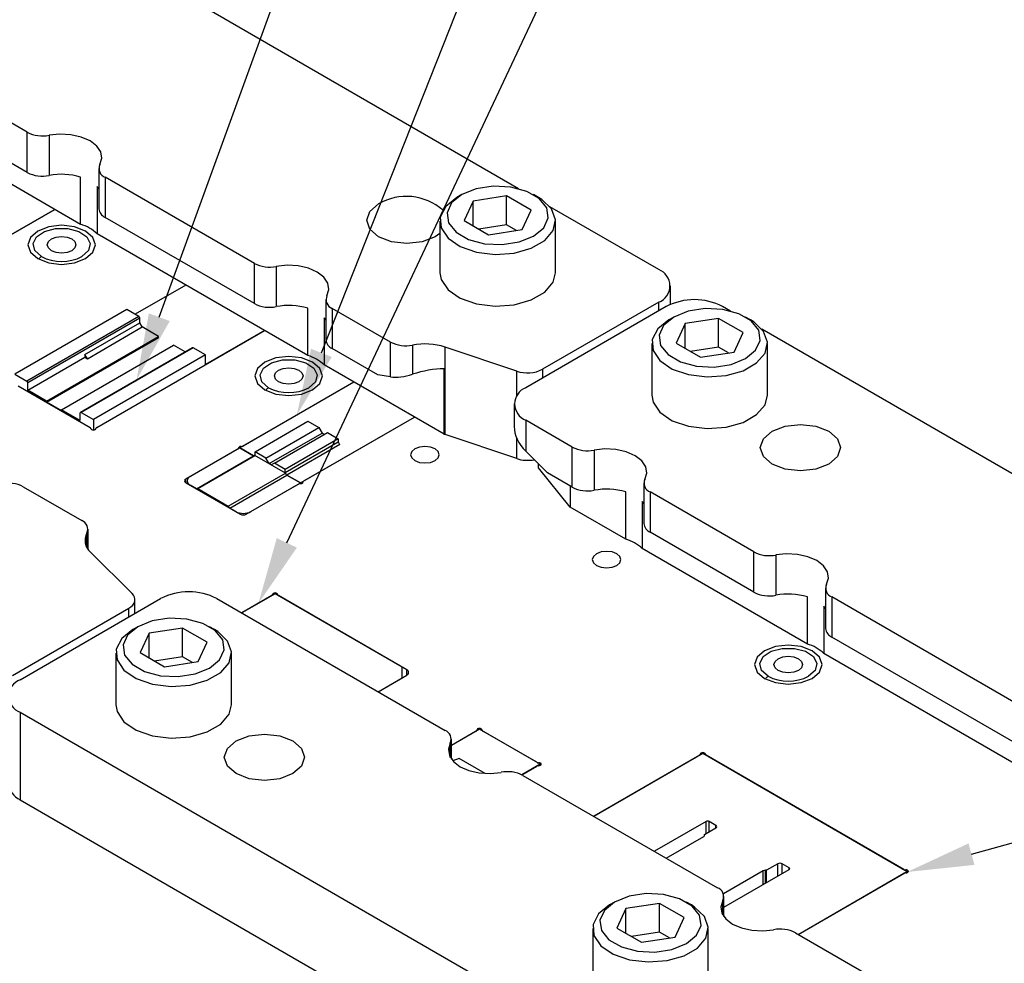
# Model space of a CAD drawing. Header units: inches. Extents: x 1880 to 2363, y -453 to -54.
# Tile 899 of 1056: x 2073.93 to 2076.22, y -69.5 to -67.3. Entities that reach past the tile are written whole.
import ezdxf

# ---------------------------------------------------------------- set-up
doc = ezdxf.new("R2010")
doc.units = ezdxf.units.IN
doc.header["$LTSCALE"] = 0.5
doc.header["$MEASUREMENT"] = 0
for name, color, linetype in [('DIE-M-S', 8, 'Continuous'), ('DIE-M-S2', 1, 'Continuous'), ('DIE-M-S3', 8, 'Continuous'), ('RAI-M-S', 8, 'Continuous'), ('SID-M-S', 105, 'Continuous'), ('SVD-M-S', 8, 'Continuous')]:
    doc.layers.add(name, color=color, linetype=linetype)

msp = doc.modelspace()

# ---------------------------------------------------------------- linework, layer by layer
at = {"layer": 'DIE-M-S', "linetype": 'Continuous', "lineweight": 25}
for p, q in [((2073.45131, -68.06587), (2074.00748, -67.7448)), ((2073.99316, -67.78532), (2073.96753, -67.79521)), ((2074.02339, -67.78185), (2073.99316, -67.78532)), ((2074.05362, -67.78532), (2074.02339, -67.78185)), ((2074.07925, -67.79521), (2074.05362, -67.78532)), ((2073.9504, -67.81001), (2073.94439, -67.82746)), ((2073.96753, -67.79521), (2073.9504, -67.81001)), ((2074.09637, -67.81001), (2074.07925, -67.79521)), ((2074.10239, -67.82746), (2074.09637, -67.81001)), ((2073.94439, -67.82746), (2073.9504, -67.84491)), ((2074.09637, -67.84491), (2074.10239, -67.82746)), ((2073.9504, -67.84491), (2073.96753, -67.85971)), ((2074.07925, -67.85971), (2074.09637, -67.84491)), ((2073.96753, -67.85971), (2073.99316, -67.86959)), ((2073.99316, -67.86959), (2074.02339, -67.87306)), ((2074.02339, -67.87306), (2074.05362, -67.86959)), ((2074.05362, -67.86959), (2074.07925, -67.85971)), ((2074.3133, -67.92135), (2074.19522, -67.98951)), ((2074.10538, -68.25364), (2074.49715, -68.02748)), ((2074.49786, -68.10136), (2074.48073, -68.11616)), ((2074.52349, -68.09148), (2074.49786, -68.10136)), ((2074.55372, -68.08801), (2074.52349, -68.09148)), ((2074.58395, -68.09148), (2074.55372, -68.08801)), ((2074.60958, -68.10136), (2074.58395, -68.09148)), ((2074.6267, -68.11616), (2074.60958, -68.10136)), ((2074.48073, -68.11616), (2074.47472, -68.13361)), ((2074.63272, -68.13361), (2074.6267, -68.11616)), ((2074.70575, -68.1479), (2074.44738, -68.29705)), ((2074.47472, -68.13361), (2074.48073, -68.15106)), ((2074.48073, -68.15106), (2074.49786, -68.16586)), ((2074.60958, -68.16586), (2074.6267, -68.15106)), ((2074.6267, -68.15106), (2074.63272, -68.13361)), ((2073.92153, -68.15645), (2074.08989, -68.25364)), ((2074.49786, -68.16586), (2074.52349, -68.17575)), ((2074.52349, -68.17575), (2074.55372, -68.17922)), ((2074.55372, -68.17922), (2074.58395, -68.17575)), ((2074.58395, -68.17575), (2074.60958, -68.16586)), ((2074.5888, -68.37869), (2074.84717, -68.22954)), ((2074.09164, -68.25659), (2074.09164, -68.25609)), ((2074.09164, -68.25624), (2074.09164, -68.25653)), ((2074.09164, -68.25624), (2074.09202, -68.25761)), ((2074.09202, -68.25761), (2074.0933, -68.25878)), ((2074.0933, -68.25878), (2074.09528, -68.25957)), ((2074.09528, -68.25957), (2074.09763, -68.25985)), ((2074.09763, -68.25985), (2074.09999, -68.25957)), ((2074.09999, -68.25957), (2074.10196, -68.25878)), ((2074.10196, -68.25878), (2074.10325, -68.25761)), ((2074.10325, -68.25761), (2074.10363, -68.25624)), ((2074.10362, -68.25609), (2074.10362, -68.25659)), ((2074.10363, -68.25624), (2074.10363, -68.25653)), ((2074.43717, -68.30295), (2074.3133, -68.37445)), ((2074.43698, -68.30037), (2074.43666, -68.30123)), ((2074.43666, -68.30123), (2074.43672, -68.30211)), ((2074.43672, -68.30211), (2074.43717, -68.30295)), ((2074.43766, -68.29958), (2074.43698, -68.30037)), ((2074.43867, -68.29892), (2074.43766, -68.29958)), ((2074.43993, -68.29843), (2074.43867, -68.29892)), ((2074.44137, -68.29814), (2074.43993, -68.29843)), ((2074.44289, -68.29806), (2074.44137, -68.29814)), ((2074.44289, -68.29806), (2074.44289, -68.29964)), ((2074.84097, -68.3099), (2074.83842, -68.3173)), ((2074.84823, -68.30363), (2074.84097, -68.3099)), ((2074.8591, -68.29944), (2074.84823, -68.30363)), ((2074.87192, -68.29796), (2074.8591, -68.29944)), ((2074.88474, -68.29944), (2074.87192, -68.29796)), ((2074.8956, -68.30363), (2074.88474, -68.29944)), ((2074.90287, -68.3099), (2074.8956, -68.30363)), ((2074.90542, -68.3173), (2074.90287, -68.3099)), ((2074.83842, -68.3173), (2074.84097, -68.3247)), ((2074.84097, -68.3247), (2074.84823, -68.33098)), ((2074.84823, -68.33098), (2074.8591, -68.33517)), ((2074.8591, -68.33517), (2074.87192, -68.33664)), ((2074.87192, -68.33664), (2074.88474, -68.33517)), ((2074.88474, -68.33517), (2074.8956, -68.33098)), ((2074.8956, -68.33098), (2074.90287, -68.3247)), ((2074.90287, -68.3247), (2074.90542, -68.3173)), ((2074.3133, -68.38262), (2074.3133, -68.37445)), ((2074.3133, -68.38262), (2074.44058, -68.45609)), ((2074.45472, -68.45609), (2074.57859, -68.38459)), ((2074.57859, -68.38459), (2074.58004, -68.38484)), ((2074.58004, -68.38484), (2074.58157, -68.38488)), ((2074.58157, -68.38488), (2074.58306, -68.3847)), ((2074.58306, -68.3847), (2074.58442, -68.3843)), ((2074.58442, -68.3843), (2074.58556, -68.38372)), ((2074.58556, -68.38372), (2074.58641, -68.38299)), ((2074.58641, -68.38299), (2074.58692, -68.38216)), ((2074.58692, -68.38216), (2074.58705, -68.38128)), ((2074.58704, -68.38114), (2074.58704, -68.38164)), ((2074.58705, -68.38128), (2074.58705, -68.38158)), ((2075.28336, -68.54436), (2075.27249, -68.54855)), ((2075.29618, -68.54289), (2075.28336, -68.54436)), ((2075.309, -68.54436), (2075.29618, -68.54289)), ((2075.31987, -68.54855), (2075.309, -68.54436)), ((2075.26523, -68.55482), (2075.26268, -68.56223)), ((2075.26268, -68.56223), (2075.26523, -68.56963)), ((2075.27249, -68.54855), (2075.26523, -68.55482)), ((2075.32713, -68.55482), (2075.31987, -68.54855)), ((2075.32968, -68.56223), (2075.32713, -68.55482)), ((2075.32713, -68.56963), (2075.32968, -68.56223)), ((2075.26523, -68.56963), (2075.27249, -68.5759)), ((2075.27249, -68.5759), (2075.28336, -68.58009)), ((2075.28336, -68.58009), (2075.29618, -68.58156)), ((2075.29618, -68.58156), (2075.309, -68.58009)), ((2075.309, -68.58009), (2075.31987, -68.5759)), ((2075.31987, -68.5759), (2075.32713, -68.56963)), ((2074.51415, -68.6463), (2074.44407, -68.68675)), ((2074.51628, -68.64233), (2074.5159, -68.6437)), ((2074.51591, -68.64528), (2074.51591, -68.64385)), ((2074.51757, -68.64116), (2074.51628, -68.64233)), ((2074.51954, -68.64037), (2074.51757, -68.64116)), ((2074.5219, -68.64009), (2074.51954, -68.64037)), ((2074.52425, -68.64037), (2074.5219, -68.64009)), ((2074.52623, -68.64116), (2074.52425, -68.64037)), ((2074.52751, -68.64233), (2074.52623, -68.64116)), ((2074.52789, -68.6437), (2074.52751, -68.64233)), ((2074.52789, -68.64385), (2074.52789, -68.64528)), ((2074.82949, -68.81939), (2074.52964, -68.6463)), ((2075.66458, -68.7749), (2075.64746, -68.7897)), ((2075.69021, -68.76501), (2075.66458, -68.7749)), ((2075.72044, -68.76154), (2075.69021, -68.76501)), ((2075.75068, -68.76501), (2075.72044, -68.76154)), ((2075.77631, -68.7749), (2075.75068, -68.76501)), ((2075.79343, -68.7897), (2075.77631, -68.7749)), ((2075.64746, -68.7897), (2075.64144, -68.80715)), ((2075.79944, -68.80715), (2075.79343, -68.7897)), ((2074.82949, -68.83164), (2074.82949, -68.81939)), ((2075.64144, -68.80715), (2075.64746, -68.8246)), ((2075.79343, -68.8246), (2075.79944, -68.80715)), ((2074.76227, -68.87044), (2074.82949, -68.83164)), ((2075.64746, -68.8246), (2075.66458, -68.8394)), ((2075.66458, -68.8394), (2075.69021, -68.84928)), ((2075.75068, -68.84928), (2075.77631, -68.8394)), ((2075.77631, -68.8394), (2075.79343, -68.8246)), ((2075.69021, -68.84928), (2075.72044, -68.85275)), ((2075.72044, -68.85275), (2075.75068, -68.84928)), ((2074.99358, -68.95869), (2074.9932, -68.96006)), ((2074.99486, -68.95752), (2074.99358, -68.95869)), ((2074.99684, -68.95673), (2074.99486, -68.95752)), ((2074.99919, -68.95645), (2074.99684, -68.95673)), ((2075.00155, -68.95673), (2074.99919, -68.95645)), ((2075.00353, -68.95752), (2075.00155, -68.95673)), ((2075.00481, -68.95869), (2075.00353, -68.95752)), ((2075.00519, -68.96006), (2075.00481, -68.95869)), ((2074.99145, -68.96266), (2074.93355, -68.99608)), ((2074.99321, -68.96164), (2074.99321, -68.96021)), ((2075.00518, -68.96021), (2075.00518, -68.96164)), ((2075.13287, -69.03535), (2075.00694, -68.96266)), ((2075.51294, -69.01878), (2075.26609, -69.16129)), ((2075.51507, -69.01482), (2075.51469, -69.01619)), ((2075.5147, -69.01777), (2075.5147, -69.01633)), ((2075.51636, -69.01365), (2075.51507, -69.01482)), ((2075.51833, -69.01286), (2075.51636, -69.01365)), ((2075.52069, -69.01258), (2075.51833, -69.01286)), ((2075.52304, -69.01286), (2075.52069, -69.01258)), ((2075.52502, -69.01365), (2075.52304, -69.01286)), ((2075.5263, -69.01482), (2075.52502, -69.01365)), ((2075.52668, -69.01619), (2075.5263, -69.01482)), ((2075.52668, -69.01633), (2075.52668, -69.01777)), ((2075.99024, -69.28538), (2075.52843, -69.01878)), ((2075.09807, -69.06439), (2075.13287, -69.0443)), ((2075.13736, -69.03636), (2075.13736, -69.03795)), ((2075.13974, -69.03658), (2075.13736, -69.03636)), ((2075.13736, -69.04328), (2075.13974, -69.04306)), ((2075.14177, -69.03732), (2075.13974, -69.03658)), ((2075.13974, -69.04306), (2075.14177, -69.04232)), ((2075.14314, -69.03847), (2075.14177, -69.03732)), ((2075.14177, -69.04232), (2075.14314, -69.04118)), ((2075.14362, -69.03982), (2075.14314, -69.03847)), ((2075.14314, -69.04118), (2075.14362, -69.03982)), ((2075.74338, -69.43683), (2075.99024, -69.29432)), ((2075.99473, -69.28797), (2075.99473, -69.28639)), ((2075.9971, -69.28661), (2075.99473, -69.28639)), ((2075.99473, -69.29331), (2075.9971, -69.29309)), ((2075.99914, -69.28735), (2075.9971, -69.28661)), ((2075.9971, -69.29309), (2075.99914, -69.29235)), ((2076.0005, -69.28849), (2075.99914, -69.28735)), ((2075.99914, -69.29235), (2076.0005, -69.29121)), ((2076.00098, -69.28985), (2076.0005, -69.28849)), ((2076.0005, -69.29121), (2076.00098, -69.28985))]:
    msp.add_line(p, q, dxfattribs=at)
for centre, radius, start, end in [((2074.0887, -68.25633), 0.00294, 1.82355, 66.23381), ((2074.10656, -68.25633), 0.00294, 113.76619, 178.17645), ((2074.44328, -68.2893), 0.00877, 267.45052, 297.91355), ((2074.31485, -68.37853), 0.00437, 110.78342, 249.21658), ((2074.58999, -68.38138), 0.00294, 113.76619, 178.17645), ((2074.44765, -68.44245), 0.01537, 242.60967, 297.39033), ((2074.51297, -68.64361), 0.00294, 293.76619, 358.17645), ((2074.53083, -68.64361), 0.00294, 181.82355, 246.23381), ((2074.82717, -68.82552), 0.00655, 290.78342, 69.21658), ((2074.99026, -68.95997), 0.00294, 293.76619, 358.17645), ((2075.00813, -68.95997), 0.00294, 181.82355, 246.23381), ((2075.51176, -69.0161), 0.00294, 293.76619, 358.17645), ((2075.52962, -69.0161), 0.00294, 181.82355, 246.23381), ((2075.13697, -69.0276), 0.00877, 242.08645, 272.54948), ((2075.13697, -69.05204), 0.00877, 87.45052, 117.91355), ((2075.99434, -69.27763), 0.00877, 242.08645, 272.54948), ((2075.99434, -69.30207), 0.00877, 87.45052, 117.91355)]:
    msp.add_arc(centre, radius, start, end, dxfattribs=at)
at = {"layer": 'DIE-M-S2', "linetype": 'Continuous', "lineweight": 25}
for p, q in [((2074.00748, -67.7448), (2073.44356, -68.07034)), ((2074.3133, -67.92135), (2074.19522, -67.98951)), ((2074.17542, -67.97808), (2073.91379, -68.12912)), ((2074.20405, -67.99461), (2074.17542, -67.97808)), ((2074.20405, -67.99461), (2073.94242, -68.14565)), ((2074.20617, -67.99829), (2073.94455, -68.14932)), ((2074.07795, -68.08366), (2074.20617, -68.00964)), ((2074.20617, -68.00964), (2074.20617, -67.99829)), ((2074.21173, -68.01926), (2074.20617, -68.00964)), ((2074.0835, -68.09328), (2074.21173, -68.01926)), ((2074.24966, -68.04115), (2074.21173, -68.01926)), ((2074.49715, -68.02748), (2074.35926, -68.10708)), ((2073.98803, -68.19219), (2074.24966, -68.04115)), ((2073.98803, -68.19484), (2074.24966, -68.04381)), ((2074.02339, -68.2126), (2074.28502, -68.06156)), ((2074.24966, -68.04381), (2074.24966, -68.04115)), ((2074.31224, -68.07728), (2074.28502, -68.06156)), ((2074.32913, -68.06753), (2074.0675, -68.21857)), ((2074.33063, -68.06768), (2074.069, -68.21872)), ((2074.07795, -68.08366), (2074.07795, -68.09007)), ((2074.0835, -68.09328), (2074.07795, -68.08366)), ((2074.35926, -68.08421), (2074.09763, -68.23525)), ((2074.35926, -68.08421), (2074.33063, -68.06768)), ((2074.35926, -68.10708), (2074.35926, -68.08421)), ((2073.94455, -68.16709), (2074.07795, -68.09007)), ((2074.07795, -68.09007), (2074.0835, -68.09328)), ((2073.91379, -68.12912), (2073.94242, -68.14565)), ((2073.94455, -68.16709), (2073.94455, -68.14932)), ((2074.70575, -68.1479), (2074.43963, -68.30152)), ((2073.98803, -68.19219), (2073.94455, -68.16709)), ((2073.98803, -68.19484), (2073.98803, -68.19219)), ((2074.02339, -68.21525), (2073.98803, -68.19484)), ((2074.02339, -68.2126), (2074.02339, -68.21525)), ((2074.06687, -68.2377), (2074.02339, -68.2126)), ((2074.06687, -68.2377), (2074.06687, -68.21994)), ((2074.069, -68.21872), (2074.09763, -68.23525)), ((2074.09763, -68.23525), (2074.09763, -68.25985)), ((2074.47499, -68.31071), (2074.59873, -68.23927)), ((2074.58106, -68.38316), (2074.84717, -68.22954)), ((2074.59873, -68.23927), (2074.62409, -68.25391)), ((2074.50034, -68.32534), (2074.62409, -68.25391)), ((2074.50777, -68.3382), (2074.63151, -68.26677)), ((2074.52035, -68.33689), (2074.64409, -68.26545)), ((2074.62409, -68.25391), (2074.63151, -68.26677)), ((2074.63151, -68.26677), (2074.63667, -68.26974)), ((2074.64409, -68.26545), (2074.66944, -68.28009)), ((2074.66944, -68.28009), (2074.5457, -68.35153)), ((2074.5457, -68.35867), (2074.66944, -68.28723)), ((2074.66944, -68.28009), (2074.66944, -68.28723)), ((2074.32391, -68.36833), (2074.43963, -68.30152)), ((2074.47145, -68.31989), (2074.43963, -68.30152)), ((2074.43963, -68.30152), (2074.47145, -68.31989)), ((2074.47499, -68.31785), (2074.47499, -68.31071)), ((2074.50034, -68.32534), (2074.47499, -68.31071)), ((2074.67298, -68.29336), (2074.54924, -68.36479)), ((2074.33805, -68.3969), (2074.47145, -68.31989)), ((2074.34136, -68.39616), (2074.47477, -68.31915)), ((2074.47145, -68.31989), (2074.47499, -68.31785)), ((2074.47214, -68.32021), (2074.47145, -68.31989)), ((2074.47269, -68.32035), (2074.47214, -68.32021)), ((2074.47492, -68.31861), (2074.47477, -68.31915)), ((2074.54592, -68.36023), (2074.47477, -68.31915)), ((2074.47499, -68.31785), (2074.47492, -68.31861)), ((2074.50777, -68.3382), (2074.50034, -68.32534)), ((2074.51292, -68.34118), (2074.50777, -68.3382)), ((2074.52035, -68.33689), (2074.51292, -68.34118)), ((2074.5457, -68.35153), (2074.52035, -68.33689)), ((2074.41252, -68.43724), (2074.54592, -68.36023)), ((2074.5457, -68.35867), (2074.5457, -68.35153)), ((2074.31659, -68.37853), (2074.31659, -68.38451)), ((2074.41583, -68.44181), (2074.54924, -68.36479)), ((2074.46533, -68.44997), (2074.58106, -68.38316)), ((2074.58106, -68.38316), (2074.54924, -68.36479)), ((2074.54924, -68.36479), (2074.58106, -68.38316)), ((2074.58106, -68.38316), (2074.58106, -68.38489)), ((2074.58106, -68.38316), (2074.58106, -68.38489)), ((2074.33805, -68.3969), (2074.32391, -68.38874)), ((2074.34136, -68.39616), (2074.41252, -68.43724)), ((2074.42997, -68.44997), (2074.41583, -68.44181)), ((2074.5219, -68.64183), (2074.44407, -68.68675)), ((2074.81888, -68.81327), (2074.5219, -68.64183)), ((2074.81888, -68.83776), (2074.81888, -68.81327)), ((2074.76227, -68.87044), (2074.81888, -68.83776)), ((2074.99919, -68.95818), (2074.93355, -68.99608)), ((2074.99919, -68.95818), (2074.93355, -68.99608)), ((2075.14062, -69.03982), (2074.99919, -68.95818)), ((2075.14062, -69.03982), (2074.99919, -68.95818)), ((2074.95187, -69.02632), (2074.937, -69.03216)), ((2074.95187, -69.02632), (2074.937, -69.03216)), ((2075.01227, -69.0612), (2074.95187, -69.02632)), ((2075.01227, -69.0612), (2074.95187, -69.02632)), ((2075.26609, -69.16129), (2075.52069, -69.01431)), ((2075.52069, -69.01431), (2075.99798, -69.28985)), ((2075.14062, -69.03982), (2075.09807, -69.06439)), ((2075.14062, -69.03982), (2075.09807, -69.06439)), ((2075.14062, -69.03982), (2075.14062, -69.04282)), ((2075.14062, -69.03982), (2075.14062, -69.04282)), ((2075.52826, -69.17349), (2075.40774, -69.24306)), ((2075.52501, -69.20379), (2075.55147, -69.18852)), ((2075.52826, -69.20191), (2075.52826, -69.17349)), ((2075.55147, -69.18266), (2075.53557, -69.17349)), ((2075.53557, -69.19769), (2075.53557, -69.17349)), ((2075.55147, -69.18852), (2075.55147, -69.18266)), ((2075.43514, -69.25888), (2075.52291, -69.20821)), ((2075.52501, -69.20529), (2075.52501, -69.20379)), ((2075.69622, -69.27208), (2075.66977, -69.28735)), ((2075.69622, -69.3005), (2075.69622, -69.27208)), ((2075.72225, -69.28125), (2075.70636, -69.27208)), ((2075.70636, -69.29465), (2075.70636, -69.27208)), ((2075.72225, -69.28547), (2075.72225, -69.28125)), ((2075.6621, -69.28856), (2075.56877, -69.34244)), ((2075.56995, -69.3734), (2075.72225, -69.28547)), ((2075.6621, -69.3202), (2075.6621, -69.28856)), ((2075.66977, -69.28735), (2075.66717, -69.28735)), ((2075.66717, -69.31727), (2075.66717, -69.28735)), ((2075.66977, -69.31577), (2075.66977, -69.28735)), ((2075.74338, -69.43683), (2075.99798, -69.28985)), ((2075.99798, -69.29285), (2075.99798, -69.28985))]:
    msp.add_line(p, q, dxfattribs=at)
for centre, radius, start, end in [((2074.20157, -67.9985), 0.00461, 2.60548, 57.39452), ((2074.32975, -68.06891), 0.00151, 54.38183, 114.31395), ((2073.93994, -68.14953), 0.00461, 2.60548, 57.39452), ((2074.06817, -68.21973), 0.00131, 50.79671, 189.21404), ((2074.67712, -68.28688), 0.00768, 182.60548, 237.39452), ((2074.47324, -68.31696), 0.00343, 238.69234, 260.85497), ((2074.55338, -68.35832), 0.00768, 182.60548, 237.39452), ((2074.55348, -68.35823), 0.00781, 194.81227, 237.11563), ((2074.32778, -68.37853), 0.01092, 110.78342, 249.21658), ((2074.33943, -68.3953), 0.00212, 229.28725, 335.92397), ((2074.42007, -68.43524), 0.00781, 194.81227, 237.11563), ((2074.44765, -68.41585), 0.03843, 242.60967, 297.39033), ((2075.53192, -69.18054), 0.00795, 62.60967, 117.39033), ((2075.55035, -69.18559), 0.00313, 290.78342, 69.21658), ((2075.52143, -69.20493), 0.00361, 294.37466, 354.3052), ((2075.70129, -69.28187), 0.01102, 62.60967, 117.39033), ((2075.72145, -69.28336), 0.00226, 290.78342, 69.21658), ((2075.66696, -69.29769), 0.01035, 88.8559, 118.04024)]:
    msp.add_arc(centre, radius, start, end, dxfattribs=at)
at = {"layer": 'DIE-M-S3', "linetype": 'Continuous', "lineweight": 25}
for p, q in [((2073.95663, -67.8247), (2073.96465, -67.80894)), ((2073.96465, -67.80894), (2073.98328, -67.79653)), ((2073.98328, -67.79653), (2074.00916, -67.7897)), ((2073.99972, -67.8138), (2074.01058, -67.80961)), ((2074.00916, -67.7897), (2074.03761, -67.7897)), ((2074.01058, -67.80961), (2074.02339, -67.80814)), ((2074.02339, -67.80814), (2074.03619, -67.80961)), ((2074.03619, -67.80961), (2074.04705, -67.8138)), ((2074.03761, -67.7897), (2074.0635, -67.79653)), ((2074.0635, -67.79653), (2074.08213, -67.80894)), ((2074.08213, -67.80894), (2074.09015, -67.8247)), ((2073.96068, -67.84096), (2073.95663, -67.8247)), ((2073.98992, -67.82746), (2073.99247, -67.82007)), ((2073.99247, -67.83485), (2073.98992, -67.82746)), ((2073.99247, -67.82007), (2073.99972, -67.8138)), ((2074.04705, -67.8138), (2074.0543, -67.82007)), ((2074.0543, -67.82007), (2074.05685, -67.82746)), ((2074.05685, -67.82746), (2074.0543, -67.83485)), ((2074.09015, -67.8247), (2074.0861, -67.84096)), ((2073.97606, -67.85478), (2073.96068, -67.84096)), ((2073.99972, -67.84112), (2073.99247, -67.83485)), ((2074.01058, -67.84531), (2073.99972, -67.84112)), ((2074.02339, -67.84678), (2074.01058, -67.84531)), ((2074.03619, -67.84531), (2074.02339, -67.84678)), ((2074.04705, -67.84112), (2074.03619, -67.84531)), ((2074.0543, -67.83485), (2074.04705, -67.84112)), ((2074.0861, -67.84096), (2074.07071, -67.85478)), ((2074.49498, -68.11509), (2074.51361, -68.10268)), ((2074.51361, -68.10268), (2074.53949, -68.09586)), ((2074.53949, -68.09586), (2074.56794, -68.09586)), ((2074.56794, -68.09586), (2074.59383, -68.10268)), ((2074.59383, -68.10268), (2074.61246, -68.11509)), ((2074.48696, -68.13085), (2074.49498, -68.11509)), ((2074.49101, -68.14711), (2074.48696, -68.13085)), ((2074.52025, -68.13361), (2074.5228, -68.12622)), ((2074.5228, -68.12622), (2074.53005, -68.11995)), ((2074.53005, -68.11995), (2074.54091, -68.11576)), ((2074.54091, -68.11576), (2074.55372, -68.11429)), ((2074.55372, -68.11429), (2074.56652, -68.11576)), ((2074.56652, -68.11576), (2074.57738, -68.11995)), ((2074.57738, -68.11995), (2074.58463, -68.12622)), ((2074.58463, -68.12622), (2074.58718, -68.13361)), ((2074.61246, -68.11509), (2074.62048, -68.13085)), ((2074.62048, -68.13085), (2074.61643, -68.14711)), ((2074.50639, -68.16093), (2074.49101, -68.14711)), ((2074.5228, -68.141), (2074.52025, -68.13361)), ((2074.53005, -68.14727), (2074.5228, -68.141)), ((2074.54091, -68.15146), (2074.53005, -68.14727)), ((2074.55372, -68.15293), (2074.54091, -68.15146)), ((2074.56652, -68.15146), (2074.55372, -68.15293)), ((2074.57738, -68.14727), (2074.56652, -68.15146)), ((2074.58463, -68.141), (2074.57738, -68.14727)), ((2074.58718, -68.13361), (2074.58463, -68.141)), ((2074.61643, -68.14711), (2074.60104, -68.16093)), ((2075.68033, -68.77622), (2075.70622, -68.76939)), ((2075.70622, -68.76939), (2075.73467, -68.76939)), ((2075.73467, -68.76939), (2075.76055, -68.77622)), ((2075.65369, -68.80439), (2075.6617, -68.78863)), ((2075.6617, -68.78863), (2075.68033, -68.77622)), ((2075.68953, -68.79975), (2075.69678, -68.79349)), ((2075.69678, -68.79349), (2075.70764, -68.7893)), ((2075.70764, -68.7893), (2075.72044, -68.78783)), ((2075.72044, -68.78783), (2075.73325, -68.7893)), ((2075.73325, -68.7893), (2075.74411, -68.79349)), ((2075.74411, -68.79349), (2075.75136, -68.79975)), ((2075.76055, -68.77622), (2075.77919, -68.78863)), ((2075.77919, -68.78863), (2075.7872, -68.80439)), ((2075.65773, -68.82065), (2075.65369, -68.80439)), ((2075.67312, -68.83447), (2075.65773, -68.82065)), ((2075.68698, -68.80715), (2075.68953, -68.79975)), ((2075.68953, -68.81454), (2075.68698, -68.80715)), ((2075.69678, -68.82081), (2075.68953, -68.81454)), ((2075.70764, -68.825), (2075.69678, -68.82081)), ((2075.74411, -68.82081), (2075.73325, -68.825)), ((2075.75136, -68.81454), (2075.74411, -68.82081)), ((2075.75136, -68.79975), (2075.75391, -68.80715)), ((2075.75391, -68.80715), (2075.75136, -68.81454)), ((2075.78315, -68.82065), (2075.76777, -68.83447)), ((2075.7872, -68.80439), (2075.78315, -68.82065)), ((2075.72044, -68.82647), (2075.70764, -68.825)), ((2075.73325, -68.825), (2075.72044, -68.82647))]:
    msp.add_line(p, q, dxfattribs=at)
for centre in [(2074.02339, -67.76344), (2074.55372, -68.06959), (2075.72044, -68.74313)]:
    msp.add_arc(centre, 0.10287, 242.60967, 297.39033, dxfattribs=at)
for points in [[(2073.97027, -67.86105), (2073.97043, -67.8607), (2073.97116, -67.85909), (2073.97328, -67.85674), (2073.97516, -67.85542), (2073.97606, -67.85478)], [(2074.5006, -68.16721), (2074.50076, -68.16686), (2074.50149, -68.16524), (2074.50361, -68.1629), (2074.50549, -68.16157), (2074.50639, -68.16093)], [(2075.66733, -68.84074), (2075.66749, -68.84039), (2075.66822, -68.83878), (2075.67034, -68.83643), (2075.67221, -68.83511), (2075.67312, -68.83447)]]:
    msp.add_open_spline(points, degree=3, knots=[0, 0, 0, 0, 0.1254609, 0.5797622, 1, 1, 1, 1], dxfattribs=at)
at = {"layer": 'RAI-M-S', "linetype": 'Continuous', "lineweight": 25}
for p, q in [((2075.09057, -67.6964), (2073.92595, -67.02408)), ((2073.94324, -67.56473), (2073.48849, -67.30221)), ((2073.94324, -67.65863), (2073.48849, -67.39611)), ((2074.06784, -67.77965), (2073.46981, -67.43441)), ((2073.94324, -67.65863), (2073.94324, -67.56473)), ((2074.01955, -67.5691), (2073.99415, -67.57175)), ((2073.99415, -67.57175), (2073.99415, -67.66565)), ((2074.04523, -67.57054), (2074.01955, -67.5691)), ((2074.06927, -67.57596), (2074.04523, -67.57054)), ((2074.08986, -67.58495), (2074.06927, -67.57596)), ((2074.10543, -67.59683), (2074.08986, -67.58495)), ((2074.11481, -67.61071), (2074.10543, -67.59683)), ((2074.11272, -67.6402), (2074.11731, -67.62554)), ((2074.11731, -67.62554), (2074.11481, -67.61071)), ((2074.06784, -67.77965), (2074.06784, -67.66941)), ((2074.11024, -67.64918), (2074.11024, -67.74308)), ((2074.47357, -67.87088), (2074.12489, -67.66959)), ((2074.12489, -67.66959), (2074.12489, -67.76349)), ((2074.10621, -67.69156), (2074.10621, -67.80179)), ((2074.11024, -67.69648), (2074.10621, -67.69156)), ((2074.74295, -67.74952), (2074.76327, -67.73197)), ((2074.76327, -67.73197), (2074.76327, -67.73197)), ((2075.41787, -67.88535), (2075.16339, -67.73844)), ((2074.47357, -67.96478), (2074.12489, -67.76349)), ((2074.73581, -67.77024), (2074.74295, -67.74952)), ((2074.74295, -67.79095), (2074.73581, -67.77024)), ((2074.59817, -68.0858), (2074.10621, -67.80179)), ((2074.76327, -67.8085), (2074.74295, -67.79095)), ((2074.79368, -67.82024), (2074.76327, -67.8085)), ((2074.89585, -67.8085), (2074.86544, -67.82024)), ((2074.90669, -67.801), (2074.89585, -67.8085)), ((2074.82956, -67.82436), (2074.79368, -67.82024)), ((2074.86544, -67.82024), (2074.82956, -67.82436)), ((2074.47357, -67.96478), (2074.47357, -67.87088)), ((2074.54988, -67.87526), (2074.52448, -67.8779)), ((2074.52448, -67.8779), (2074.52448, -67.97181)), ((2074.57556, -67.8767), (2074.54988, -67.87526)), ((2074.5996, -67.88212), (2074.57556, -67.8767)), ((2074.62019, -67.8911), (2074.5996, -67.88212)), ((2074.63576, -67.90299), (2074.62019, -67.8911)), ((2074.64514, -67.91686), (2074.63576, -67.90299)), ((2074.64764, -67.93169), (2074.64514, -67.91686)), ((2075.44511, -67.96667), (2075.44511, -67.92331)), ((2074.64305, -67.94636), (2074.64764, -67.93169)), ((2074.64057, -67.95533), (2074.64057, -68.04924)), ((2075.41787, -67.96128), (2075.14664, -68.11786)), ((2075.41787, -67.98169), (2075.41787, -67.96128)), ((2074.59817, -68.0858), (2074.59817, -67.97557)), ((2074.79177, -68.05457), (2074.65522, -67.97574)), ((2074.65522, -67.97574), (2074.65522, -68.06965)), ((2075.43555, -67.97148), (2075.10745, -68.16089)), ((2075.58555, -67.98215), (2075.56707, -67.97148)), ((2074.63654, -67.99771), (2074.63654, -68.10795)), ((2074.64057, -68.00263), (2074.63654, -67.99771)), ((2076.66389, -68.60466), (2075.65836, -68.02418)), ((2074.79177, -68.13594), (2074.79177, -68.05457)), ((2074.84268, -68.06159), (2074.84268, -68.1297)), ((2074.76194, -68.13125), (2074.65522, -68.06965)), ((2075.08612, -68.12239), (2074.91922, -68.06628)), ((2074.91922, -68.27041), (2074.91922, -68.06628)), ((2074.91637, -68.26949), (2074.63654, -68.10795)), ((2074.79177, -68.13594), (2074.76194, -68.13125)), ((2074.91637, -68.26949), (2074.91637, -68.11661)), ((2075.08612, -68.18002), (2075.08612, -68.12239)), ((2075.14664, -68.11786), (2075.14664, -68.13827)), ((2075.08021, -68.19885), (2075.08021, -68.25185)), ((2075.21603, -68.29949), (2075.10745, -68.23681)), ((2075.10745, -68.23681), (2075.10745, -68.30936)), ((2075.71292, -68.2509), (2075.7488, -68.24678)), ((2075.7488, -68.24678), (2075.78468, -68.2509)), ((2075.66219, -68.28019), (2075.68251, -68.26263)), ((2075.68251, -68.26263), (2075.71292, -68.2509)), ((2075.78468, -68.2509), (2075.81509, -68.26263)), ((2075.81509, -68.26263), (2075.83541, -68.28019)), ((2075.08612, -68.32652), (2074.91922, -68.27041)), ((2075.08612, -68.32652), (2075.08612, -68.27878)), ((2075.65505, -68.3009), (2075.66219, -68.28019)), ((2075.83541, -68.28019), (2075.84255, -68.3009)), ((2075.10745, -68.30936), (2075.15826, -68.36004)), ((2075.21603, -68.3934), (2075.21603, -68.29949)), ((2075.29234, -68.30387), (2075.26694, -68.30652)), ((2075.26694, -68.30652), (2075.26694, -68.40042)), ((2075.31803, -68.30531), (2075.29234, -68.30387)), ((2075.34207, -68.31073), (2075.31803, -68.30531)), ((2075.36265, -68.31972), (2075.34207, -68.31073)), ((2075.66219, -68.32161), (2075.65505, -68.3009)), ((2075.84255, -68.3009), (2075.83541, -68.32161)), ((2075.37822, -68.3316), (2075.36265, -68.31972)), ((2075.38761, -68.34548), (2075.37822, -68.3316)), ((2075.68251, -68.33917), (2075.66219, -68.32161)), ((2075.83541, -68.32161), (2075.81509, -68.33917)), ((2075.13708, -68.34792), (2075.13708, -68.33892)), ((2075.21122, -68.4397), (2075.13708, -68.34792)), ((2075.21603, -68.3934), (2075.15826, -68.36004)), ((2075.38552, -68.37497), (2075.3901, -68.36031)), ((2075.3901, -68.36031), (2075.38761, -68.34548)), ((2075.71292, -68.3509), (2075.68251, -68.33917)), ((2075.7488, -68.35502), (2075.71292, -68.3509)), ((2075.78468, -68.3509), (2075.7488, -68.35502)), ((2075.81509, -68.33917), (2075.78468, -68.3509)), ((2075.38304, -68.38395), (2075.38304, -68.47785)), ((2073.93383, -68.39219), (2074.07038, -68.47102)), ((2075.21122, -68.39062), (2075.21122, -68.4397)), ((2075.34064, -68.51441), (2075.34064, -68.40418)), ((2075.6403, -68.54442), (2075.39768, -68.40436)), ((2075.39768, -68.40436), (2075.39768, -68.49826)), ((2075.379, -68.42633), (2075.379, -68.53656)), ((2075.38304, -68.43124), (2075.379, -68.42633)), ((2075.34064, -68.51441), (2075.21122, -68.4397)), ((2074.08502, -68.53804), (2074.08502, -68.49143)), ((2075.6403, -68.63832), (2075.39768, -68.49826)), ((2074.08254, -68.53417), (2074.08254, -68.50041)), ((2074.09065, -68.5446), (2074.18785, -68.64095)), ((2075.7649, -68.75934), (2075.379, -68.53656)), ((2075.6403, -68.63832), (2075.6403, -68.54442)), ((2075.7166, -68.54879), (2075.6912, -68.55144)), ((2075.6912, -68.55144), (2075.6912, -68.64534)), ((2075.74229, -68.55023), (2075.7166, -68.54879)), ((2075.76633, -68.55565), (2075.74229, -68.55023)), ((2075.78691, -68.56464), (2075.76633, -68.55565)), ((2075.80248, -68.57652), (2075.78691, -68.56464)), ((2075.81187, -68.5904), (2075.80248, -68.57652)), ((2075.81437, -68.60523), (2075.81187, -68.5904)), ((2075.80978, -68.61989), (2075.81437, -68.60523)), ((2075.8073, -68.62887), (2075.8073, -68.72277)), ((2073.92644, -68.84267), (2074.25454, -68.65326)), ((2074.19138, -68.64522), (2074.18785, -68.64095)), ((2074.19366, -68.64976), (2074.19138, -68.64522)), ((2074.19251, -68.66381), (2074.19423, -68.65919)), ((2074.19461, -68.65446), (2074.19366, -68.64976)), ((2074.19423, -68.65919), (2074.19461, -68.65446)), ((2074.19464, -68.68784), (2074.19464, -68.65547)), ((2074.38606, -68.65326), (2074.91891, -68.96087)), ((2075.7649, -68.75934), (2075.7649, -68.6491)), ((2076.27669, -68.9118), (2075.82195, -68.64928)), ((2075.82195, -68.64928), (2075.82195, -68.74318)), ((2073.90877, -68.83246), (2074.18, -68.67588)), ((2074.18, -68.67588), (2074.1853, -68.67228)), ((2074.18, -68.69629), (2074.18, -68.67588)), ((2074.1853, -68.67228), (2074.18951, -68.66822)), ((2074.18951, -68.66822), (2074.19251, -68.66381)), ((2075.80327, -68.67125), (2075.80327, -68.78148)), ((2075.8073, -68.67617), (2075.80327, -68.67125)), ((2076.27669, -69.0057), (2075.82195, -68.74318)), ((2076.4013, -69.12672), (2075.80327, -68.78148)), ((2073.92644, -68.9186), (2076.41122, -70.35302)), ((2073.92644, -68.9186), (2073.92644, -69.12273)), ((2074.43079, -68.98523), (2074.4612, -68.9735)), ((2074.4612, -68.9735), (2074.49708, -68.96938)), ((2074.49708, -68.96938), (2074.53295, -68.9735)), ((2074.53295, -68.9735), (2074.56337, -68.98523)), ((2074.93355, -69.02788), (2074.93355, -68.98128)), ((2074.40333, -69.0235), (2074.41046, -69.00279)), ((2074.41046, -69.00279), (2074.43079, -68.98523)), ((2074.56337, -68.98523), (2074.58369, -69.00279)), ((2074.58369, -69.00279), (2074.59083, -69.0235)), ((2074.93107, -68.99026), (2074.92649, -69.00492)), ((2074.92649, -69.00492), (2074.92898, -69.01975)), ((2074.93107, -69.02401), (2074.93107, -68.99026)), ((2074.41046, -69.04421), (2074.40333, -69.0235)), ((2074.59083, -69.0235), (2074.58369, -69.04421)), ((2074.92898, -69.01975), (2074.93837, -69.03362)), ((2074.43079, -69.06177), (2074.41046, -69.04421)), ((2074.58369, -69.04421), (2074.56337, -69.06177)), ((2074.93837, -69.03362), (2074.95394, -69.04551)), ((2074.95394, -69.04551), (2074.97452, -69.05449)), ((2074.4612, -69.0735), (2074.43079, -69.06177)), ((2074.49708, -69.07762), (2074.4612, -69.0735)), ((2074.53295, -69.0735), (2074.49708, -69.07762)), ((2074.56337, -69.06177), (2074.53295, -69.0735)), ((2074.97452, -69.05449), (2074.99856, -69.05991)), ((2074.99856, -69.05991), (2075.02425, -69.06135)), ((2075.02425, -69.06135), (2075.04965, -69.05871)), ((2075.10055, -69.06573), (2075.5553, -69.32825)), ((2073.92644, -69.12273), (2076.41122, -70.55716)), ((2075.56995, -69.39527), (2075.56995, -69.34866)), ((2075.56747, -69.35764), (2075.56288, -69.3723)), ((2075.56288, -69.3723), (2075.56538, -69.38713)), ((2075.56747, -69.3914), (2075.56747, -69.35764)), ((2075.56538, -69.38713), (2075.57476, -69.40101)), ((2075.57476, -69.40101), (2075.59034, -69.41289)), ((2075.59034, -69.41289), (2075.61092, -69.42188)), ((2075.61092, -69.42188), (2075.63496, -69.4273)), ((2075.63496, -69.4273), (2075.66065, -69.42874)), ((2075.66065, -69.42874), (2075.68604, -69.42609)), ((2075.73695, -69.43311), (2075.97957, -69.57317))]:
    msp.add_line(p, q, dxfattribs=at)
for centre, radius, start, end in [((2073.97866, -67.49597), 0.07735, 242.74366, 281.54852), ((2074.13233, -67.6493), 0.02162, 155.11499, 249.85575), ((2073.97866, -67.58987), 0.07735, 242.74366, 281.54852), ((2074.02324, -67.81944), 0.15652, 73.44464, 100.71312), ((2074.8284, -67.8438), 0.12941, 48.55598, 120.21572), ((2074.13519, -67.74065), 0.02506, 185.58152, 245.73862), ((2074.0446, -67.86421), 0.0877, 45.37279, 74.63259), ((2074.50899, -67.80212), 0.07735, 242.74366, 281.54852), ((2075.40346, -67.92331), 0.04061, 290.78342, 69.21658), ((2074.66266, -67.95545), 0.02162, 155.11499, 249.85575), ((2074.50899, -67.89602), 0.07735, 242.74366, 281.54852), ((2074.55357, -68.1256), 0.15652, 73.44464, 100.71312), ((2075.50131, -68.0984), 0.14294, 62.60967, 117.39033), ((2074.66552, -68.0468), 0.02506, 185.58152, 245.73862), ((2074.82719, -67.98581), 0.07735, 242.74366, 281.54852), ((2074.87175, -68.21442), 0.15556, 72.231, 100.77015), ((2074.57493, -68.17036), 0.0877, 45.37279, 74.63259), ((2075.11098, -68.04806), 0.07838, 251.50495, 297.06121), ((2075.12186, -68.19885), 0.04061, 110.78342, 249.21658), ((2074.8792, -68.38946), 0.1256, 71.42097, 72.7875), ((2075.25146, -68.23074), 0.07735, 242.74366, 281.54852), ((2075.11136, -68.24797), 0.08251, 252.18753, 280.99983), ((2073.89841, -68.46095), 0.07735, 62.74366, 101.54852), ((2075.40512, -68.38407), 0.02162, 155.11499, 249.85575), ((2075.25146, -68.32464), 0.07735, 242.74366, 281.54852), ((2075.29604, -68.55421), 0.15652, 73.44464, 100.71312), ((2074.06293, -68.49132), 0.02162, 335.11499, 69.85575), ((2075.40798, -68.47541), 0.02506, 185.58152, 245.73862), ((2074.11343, -68.51758), 0.03534, 150.92809, 229.86779), ((2075.3174, -68.59898), 0.0877, 45.37279, 74.63259), ((2075.67572, -68.47566), 0.07735, 242.74366, 281.54852), ((2074.3203, -68.78018), 0.14294, 62.60967, 117.39033), ((2075.82939, -68.62899), 0.02162, 155.11499, 249.85575), ((2075.67572, -68.56956), 0.07735, 242.74366, 281.54852), ((2075.7203, -68.79913), 0.15652, 73.44464, 100.71312), ((2075.83224, -68.72033), 0.02506, 185.58152, 245.73862), ((2075.74166, -68.8439), 0.0877, 45.37279, 74.63259), ((2073.94085, -68.88063), 0.04061, 110.78342, 249.21658), ((2074.91146, -68.98116), 0.02162, 335.11499, 69.85575), ((2075.06513, -69.13449), 0.07735, 62.74366, 101.54852), ((2073.94575, -69.08013), 0.04677, 185.6948, 245.62534), ((2075.54786, -69.34854), 0.02162, 335.11499, 69.85575), ((2075.70153, -69.50187), 0.07735, 62.74366, 101.54852)]:
    msp.add_arc(centre, radius, start, end, dxfattribs=at)
for centre, major_axis, ratio, start_param, end_param in [((2074.82712, -68.11553), (0.04982, 0.01201), 0.3494348, 3.8429483, 4.944645), ((2074.87192, -68.15636), (0.09367, 0.02258), 0.3494348, 0.9941302, 1.8030524), ((2075.17321, -68.2714), (0.08794, -0.0423), 0.7151438, 3.4729211, 4.2583193)]:
    msp.add_ellipse(centre, major_axis=major_axis, ratio=ratio, start_param=start_param, end_param=end_param, dxfattribs=at)
at = {"layer": 'SID-M-S'}
for p, q in [((2074.54934, -68.52311), (2077.90154, -61.39093)), ((2074.25153, -67.99641), (2076.64641, -61.39766)), ((2074.63008, -68.07965), (2077.27465, -61.39571)), ((2076.14832, -69.24971), (2083.26604, -67.27849))]:
    msp.add_line(p, q, dxfattribs=at)
for points in [[(2074.27597, -68.00528), (2074.19831, -68.14305), (2074.27597, -68.00528), (2074.22709, -67.98754)], [(2074.65426, -68.08922), (2074.57269, -68.22471), (2074.65426, -68.08922), (2074.60591, -68.07009)], [(2074.57287, -68.53417), (2074.48299, -68.66429), (2074.57287, -68.53417), (2074.52581, -68.51205)], [(2076.15526, -69.27477), (2075.99798, -69.29135), (2076.15526, -69.27477), (2076.14138, -69.22466)]]:
    msp.add_solid(points, dxfattribs=at)
at = {"layer": 'SVD-M-S', "linetype": 'Continuous', "lineweight": 25}
for p, q in [((2075.03136, -67.69058), (2074.99157, -67.69673)), ((2075.07239, -67.69265), (2075.03136, -67.69058)), ((2075.10972, -67.7027), (2075.07239, -67.69265)), ((2074.94623, -67.71707), (2074.92041, -67.73795)), ((2074.95783, -67.71037), (2074.9342, -67.72985)), ((2074.95782, -67.71038), (2074.94622, -67.71708)), ((2074.99157, -67.69673), (2074.95783, -67.71037)), ((2075.06271, -67.71351), (2074.98428, -67.72564)), ((2075.12012, -67.74665), (2075.06271, -67.71351)), ((2075.06271, -67.78047), (2075.06271, -67.71351)), ((2075.13884, -67.71951), (2075.10972, -67.7027)), ((2075.13717, -67.71708), (2075.12557, -67.71038)), ((2075.14471, -67.72181), (2075.13717, -67.71708)), ((2074.92041, -67.73795), (2074.90773, -67.76254)), ((2074.9342, -67.72985), (2074.92354, -67.75282)), ((2074.98428, -67.72564), (2074.96327, -67.77091)), ((2074.98428, -67.78305), (2074.98428, -67.72564)), ((2075.15625, -67.74106), (2075.13884, -67.71951)), ((2075.16746, -67.74385), (2075.14471, -67.72181)), ((2074.90773, -67.76254), (2074.90957, -67.78817)), ((2074.92354, -67.75282), (2074.92713, -67.7765)), ((2075.0991, -67.79193), (2075.12012, -67.74665)), ((2075.15984, -67.76475), (2075.15625, -67.74106)), ((2075.17658, -67.76895), (2075.16746, -67.74385)), ((2074.90669, -67.77218), (2074.90669, -67.8927)), ((2074.92713, -67.7765), (2074.94454, -67.79805)), ((2074.96327, -67.77091), (2075.02068, -67.80406)), ((2075.06271, -67.78047), (2074.99733, -67.79058)), ((2075.08605, -67.79394), (2075.06271, -67.78047)), ((2075.14918, -67.78772), (2075.15984, -67.76475)), ((2075.17108, -67.79441), (2075.17658, -67.76895)), ((2075.17669, -67.8927), (2075.17669, -67.77218)), ((2074.90957, -67.78817), (2074.92572, -67.81207)), ((2074.94454, -67.79805), (2074.97367, -67.81487)), ((2075.02068, -67.80406), (2075.0991, -67.79193)), ((2075.09181, -67.82084), (2075.12555, -67.8072)), ((2075.12555, -67.8072), (2075.14918, -67.78772)), ((2075.15156, -67.81746), (2075.17108, -67.79441)), ((2074.92572, -67.81207), (2074.95444, -67.83165)), ((2074.95444, -67.83165), (2074.99262, -67.84478)), ((2074.97367, -67.81487), (2075.011, -67.82492)), ((2075.011, -67.82492), (2075.05203, -67.82699)), ((2075.05203, -67.82699), (2075.09181, -67.82084)), ((2075.12014, -67.8356), (2075.15156, -67.81746)), ((2074.99262, -67.84478), (2075.03611, -67.85004)), ((2075.03611, -67.85004), (2075.08021, -67.84687)), ((2075.08021, -67.84687), (2075.12014, -67.8356)), ((2074.90669, -67.8927), (2074.90957, -67.90869)), ((2075.17108, -67.91493), (2075.17669, -67.8927)), ((2074.90957, -67.90869), (2074.92572, -67.93259)), ((2075.15156, -67.93798), (2075.17108, -67.91493)), ((2074.92572, -67.93259), (2074.95444, -67.95217)), ((2075.12014, -67.95612), (2075.15156, -67.93798)), ((2074.95444, -67.95217), (2074.99262, -67.9653)), ((2074.99262, -67.9653), (2075.03611, -67.97056)), ((2075.03611, -67.97056), (2075.08021, -67.96739)), ((2075.08021, -67.96739), (2075.12014, -67.95612)), ((2075.48654, -67.98248), (2075.4528, -67.99611)), ((2075.52633, -67.97632), (2075.48654, -67.98248)), ((2075.56736, -67.97839), (2075.52633, -67.97632)), ((2075.60469, -67.98844), (2075.56736, -67.97839)), ((2075.63382, -68.00526), (2075.60469, -67.98844)), ((2075.44121, -68.00281), (2075.41538, -68.02369)), ((2075.42918, -68.01559), (2075.41852, -68.03856)), ((2075.4528, -67.99611), (2075.42918, -68.01559)), ((2075.45279, -67.99612), (2075.44119, -68.00282)), ((2075.47926, -68.01138), (2075.45824, -68.05666)), ((2075.55768, -67.99925), (2075.47926, -68.01138)), ((2075.47926, -68.06879), (2075.47926, -68.01138)), ((2075.61509, -68.0324), (2075.55768, -67.99925)), ((2075.55768, -68.06621), (2075.55768, -67.99925)), ((2075.63214, -68.00282), (2075.62054, -67.99612)), ((2075.63968, -68.00755), (2075.63214, -68.00282)), ((2075.65123, -68.02681), (2075.63382, -68.00526)), ((2075.66243, -68.02959), (2075.63968, -68.00755)), ((2075.41538, -68.02369), (2075.4027, -68.04828)), ((2075.41852, -68.03856), (2075.42211, -68.06225)), ((2075.59408, -68.07767), (2075.61509, -68.0324)), ((2075.65482, -68.05049), (2075.65123, -68.02681)), ((2075.67155, -68.0547), (2075.66243, -68.02959)), ((2075.40167, -68.05792), (2075.40167, -68.17844)), ((2075.4027, -68.04828), (2075.40454, -68.07391)), ((2075.42211, -68.06225), (2075.43952, -68.0838)), ((2075.45824, -68.05666), (2075.51565, -68.0898)), ((2075.64415, -68.07346), (2075.65482, -68.05049)), ((2075.66605, -68.08016), (2075.67155, -68.0547)), ((2075.67167, -68.17844), (2075.67167, -68.05792)), ((2075.40454, -68.07391), (2075.42069, -68.09781)), ((2075.43952, -68.0838), (2075.46864, -68.10061)), ((2075.55768, -68.06621), (2075.49231, -68.07632)), ((2075.51565, -68.0898), (2075.59408, -68.07767)), ((2075.58103, -68.07969), (2075.55768, -68.06621)), ((2075.62053, -68.09294), (2075.64415, -68.07346)), ((2075.64654, -68.1032), (2075.66605, -68.08016)), ((2075.42069, -68.09781), (2075.44942, -68.11739)), ((2075.46864, -68.10061), (2075.50597, -68.11066)), ((2075.547, -68.11273), (2075.58679, -68.10658)), ((2075.58679, -68.10658), (2075.62053, -68.09294)), ((2075.61511, -68.12134), (2075.64654, -68.1032)), ((2075.44942, -68.11739), (2075.48759, -68.13052)), ((2075.48759, -68.13052), (2075.53109, -68.13579)), ((2075.50597, -68.11066), (2075.547, -68.11273)), ((2075.57519, -68.13261), (2075.61511, -68.12134)), ((2075.53109, -68.13579), (2075.57519, -68.13261)), ((2075.40167, -68.17844), (2075.40454, -68.19443)), ((2075.40454, -68.19443), (2075.42069, -68.21833)), ((2075.64654, -68.22373), (2075.66605, -68.20068)), ((2075.66605, -68.20068), (2075.67167, -68.17844)), ((2075.42069, -68.21833), (2075.44942, -68.23791)), ((2075.61511, -68.24187), (2075.64654, -68.22373)), ((2075.44942, -68.23791), (2075.48759, -68.25104)), ((2075.57519, -68.25313), (2075.61511, -68.24187)), ((2075.48759, -68.25104), (2075.53109, -68.25631)), ((2075.53109, -68.25631), (2075.57519, -68.25313)), ((2074.23482, -68.70508), (2074.20108, -68.71872)), ((2074.27461, -68.69892), (2074.23482, -68.70508)), ((2074.31564, -68.701), (2074.27461, -68.69892)), ((2074.35297, -68.71105), (2074.31564, -68.701)), ((2074.18949, -68.72541), (2074.16366, -68.74629)), ((2074.20108, -68.71872), (2074.17746, -68.73819)), ((2074.20107, -68.71872), (2074.18947, -68.72542)), ((2074.30596, -68.72186), (2074.22754, -68.73399)), ((2074.36337, -68.755), (2074.30596, -68.72186)), ((2074.30596, -68.78881), (2074.30596, -68.72186)), ((2074.3821, -68.72786), (2074.35297, -68.71105)), ((2074.38042, -68.72542), (2074.36882, -68.71872)), ((2074.38796, -68.73015), (2074.38042, -68.72542)), ((2074.39951, -68.74941), (2074.3821, -68.72786)), ((2074.16366, -68.74629), (2074.15098, -68.77088)), ((2074.17746, -68.73819), (2074.1668, -68.76116)), ((2074.22754, -68.73399), (2074.20652, -68.77926)), ((2074.22754, -68.79139), (2074.22754, -68.73399)), ((2074.41071, -68.75219), (2074.38796, -68.73015)), ((2074.40309, -68.7731), (2074.39951, -68.74941)), ((2074.41983, -68.7773), (2074.41071, -68.75219)), ((2074.15098, -68.77088), (2074.15282, -68.79651)), ((2074.1668, -68.76116), (2074.17039, -68.78485)), ((2074.34236, -68.80027), (2074.36337, -68.755)), ((2074.39243, -68.79606), (2074.40309, -68.7731)), ((2074.14995, -68.78052), (2074.14995, -68.90104)), ((2074.15282, -68.79651), (2074.16897, -68.82041)), ((2074.17039, -68.78485), (2074.18779, -68.8064)), ((2074.20652, -68.77926), (2074.26393, -68.8124)), ((2074.30596, -68.78881), (2074.24059, -68.79893)), ((2074.32931, -68.80229), (2074.30596, -68.78881)), ((2074.36881, -68.81554), (2074.39243, -68.79606)), ((2074.41433, -68.80276), (2074.41983, -68.7773)), ((2074.41995, -68.90104), (2074.41995, -68.78052)), ((2074.16897, -68.82041), (2074.1977, -68.83999)), ((2074.18779, -68.8064), (2074.21692, -68.82321)), ((2074.26393, -68.8124), (2074.34236, -68.80027)), ((2074.33507, -68.82918), (2074.36881, -68.81554)), ((2074.39482, -68.82581), (2074.41433, -68.80276)), ((2074.1977, -68.83999), (2074.23587, -68.85312)), ((2074.21692, -68.82321), (2074.25425, -68.83326)), ((2074.25425, -68.83326), (2074.29528, -68.83534)), ((2074.29528, -68.83534), (2074.33507, -68.82918)), ((2074.32347, -68.85521), (2074.36339, -68.84395)), ((2074.36339, -68.84395), (2074.39482, -68.82581)), ((2074.23587, -68.85312), (2074.27937, -68.85839)), ((2074.27937, -68.85839), (2074.32347, -68.85521)), ((2074.14995, -68.90104), (2074.15282, -68.91704)), ((2074.41433, -68.92328), (2074.41995, -68.90104)), ((2074.15282, -68.91704), (2074.16897, -68.94094)), ((2074.39482, -68.94633), (2074.41433, -68.92328)), ((2074.16897, -68.94094), (2074.1977, -68.96051)), ((2074.36339, -68.96447), (2074.39482, -68.94633)), ((2074.1977, -68.96051), (2074.23587, -68.97364)), ((2074.23587, -68.97364), (2074.27937, -68.97891)), ((2074.27937, -68.97891), (2074.32347, -68.97574)), ((2074.32347, -68.97574), (2074.36339, -68.96447)), ((2075.34852, -69.348), (2075.31478, -69.36164)), ((2075.3883, -69.34185), (2075.34852, -69.348)), ((2075.42934, -69.34392), (2075.3883, -69.34185)), ((2075.46667, -69.35397), (2075.42934, -69.34392)), ((2075.30318, -69.36833), (2075.27736, -69.38921)), ((2075.31478, -69.36164), (2075.29115, -69.38112)), ((2075.31476, -69.36165), (2075.30316, -69.36834)), ((2075.41965, -69.36478), (2075.34123, -69.37691)), ((2075.47706, -69.39792), (2075.41965, -69.36478)), ((2075.41965, -69.43173), (2075.41965, -69.36478)), ((2075.49579, -69.37078), (2075.46667, -69.35397)), ((2075.49411, -69.36834), (2075.48252, -69.36165)), ((2075.50166, -69.37307), (2075.49411, -69.36834)), ((2075.5132, -69.39233), (2075.49579, -69.37078)), ((2075.5244, -69.39511), (2075.50166, -69.37307)), ((2075.27736, -69.38921), (2075.26468, -69.4138)), ((2075.29115, -69.38112), (2075.28049, -69.40408)), ((2075.34123, -69.37691), (2075.32022, -69.42218)), ((2075.34123, -69.43431), (2075.34123, -69.37691)), ((2075.51679, -69.41602), (2075.5132, -69.39233)), ((2075.53352, -69.42022), (2075.5244, -69.39511)), ((2075.26468, -69.4138), (2075.26651, -69.43944)), ((2075.28049, -69.40408), (2075.28408, -69.42777)), ((2075.45605, -69.44319), (2075.47706, -69.39792)), ((2075.50613, -69.43899), (2075.51679, -69.41602)), ((2075.26364, -69.42344), (2075.26364, -69.54396)), ((2075.26651, -69.43944), (2075.28267, -69.46334)), ((2075.28408, -69.42777), (2075.30149, -69.44932)), ((2075.32022, -69.42218), (2075.37763, -69.45532)), ((2075.41965, -69.43173), (2075.35428, -69.44185)), ((2075.443, -69.44521), (2075.41965, -69.43173)), ((2075.4825, -69.45846), (2075.50613, -69.43899)), ((2075.52803, -69.44568), (2075.53352, -69.42022)), ((2075.53364, -69.54396), (2075.53364, -69.42344)), ((2075.28267, -69.46334), (2075.31139, -69.48291)), ((2075.30149, -69.44932), (2075.33061, -69.46614)), ((2075.37763, -69.45532), (2075.45605, -69.44319)), ((2075.44876, -69.4721), (2075.4825, -69.45846)), ((2075.50851, -69.46873), (2075.52803, -69.44568)), ((2075.31139, -69.48291), (2075.34957, -69.49604)), ((2075.33061, -69.46614), (2075.36794, -69.47618)), ((2075.36794, -69.47618), (2075.40898, -69.47826)), ((2075.40898, -69.47826), (2075.44876, -69.4721)), ((2075.43716, -69.49814), (2075.47708, -69.48687)), ((2075.47708, -69.48687), (2075.50851, -69.46873)), ((2075.34957, -69.49604), (2075.39306, -69.50131)), ((2075.39306, -69.50131), (2075.43716, -69.49814))]:
    msp.add_line(p, q, dxfattribs=at)

doc.saveas('drawing.dxf')
